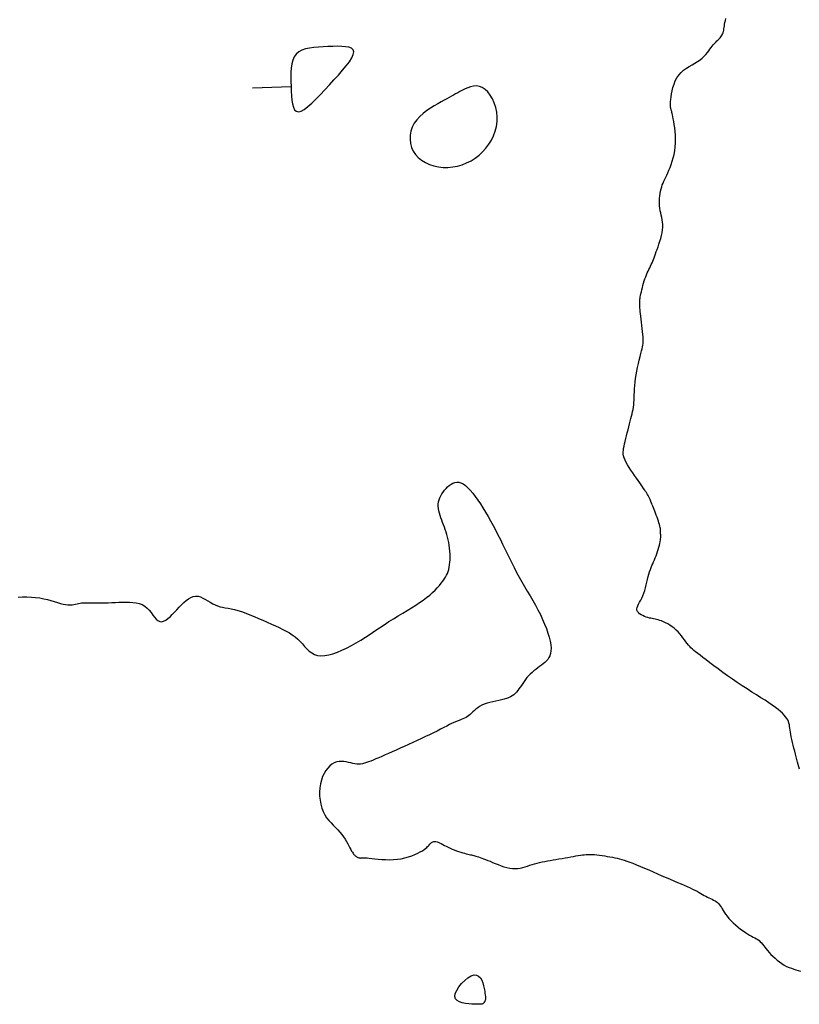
# Model space of a CAD drawing. Header units: millimetres. Extents: x 32690613 to 32693367, y 5343692 to 5344708.
# Tile 1002 of 1009: x 32693289 to 32693310, y 5344652 to 5344677. Entities that reach past the tile are written whole.
import ezdxf

# ---------------------------------------------------------------- set-up
doc = ezdxf.new("R2010")
doc.units = ezdxf.units.MM
doc.header["$LTSCALE"] = 20
doc.layers.add('02-DGM_HL_491.00', color=62, linetype='Continuous')

msp = doc.modelspace()

# ---------------------------------------------------------------- linework, layer by layer
at = {"layer": '02-DGM_HL_491.00', "elevation": 491, "flags": 128}
for points in [[(32693309.599, 5344657.696), (32693309.583, 5344657.756), (32693309.567, 5344657.818), (32693309.551, 5344657.881), (32693309.534, 5344657.947), (32693309.517, 5344658.016), (32693309.499, 5344658.089), (32693309.479, 5344658.164), (32693309.46, 5344658.24), (32693309.44, 5344658.316), (32693309.422, 5344658.391), (32693309.404, 5344658.465), (32693309.389, 5344658.534), (32693309.377, 5344658.599), (32693309.367, 5344658.658), (32693309.36, 5344658.712), (32693309.353, 5344658.762), (32693309.346, 5344658.809), (32693309.339, 5344658.853), (32693309.328, 5344658.895), (32693309.315, 5344658.936), (32693309.296, 5344658.977), (32693309.273, 5344659.019), (32693309.243, 5344659.061), (32693309.206, 5344659.105), (32693309.161, 5344659.151), (32693309.109, 5344659.2), (32693309.048, 5344659.25), (32693308.977, 5344659.304), (32693308.896, 5344659.362), (32693308.806, 5344659.423), (32693308.706, 5344659.488), (32693308.598, 5344659.556), (32693308.483, 5344659.628), (32693308.363, 5344659.704), (32693308.239, 5344659.783), (32693308.112, 5344659.865), (32693307.984, 5344659.95), (32693307.856, 5344660.038), (32693307.729, 5344660.128), (32693307.605, 5344660.217), (32693307.486, 5344660.305), (32693307.373, 5344660.389), (32693307.268, 5344660.468), (32693307.172, 5344660.541), (32693307.087, 5344660.605), (32693307.014, 5344660.66), (32693306.953, 5344660.707), (32693306.9, 5344660.747), (32693306.854, 5344660.784), (32693306.815, 5344660.818), (32693306.779, 5344660.851), (32693306.746, 5344660.886), (32693306.713, 5344660.924), (32693306.68, 5344660.967), (32693306.645, 5344661.014), (32693306.609, 5344661.064), (32693306.57, 5344661.115), (32693306.53, 5344661.168), (32693306.487, 5344661.22), (32693306.441, 5344661.271), (32693306.392, 5344661.319), (32693306.34, 5344661.364), (32693306.286, 5344661.405), (32693306.23, 5344661.443), (32693306.174, 5344661.476), (32693306.119, 5344661.506), (32693306.065, 5344661.532), (32693306.013, 5344661.554), (32693305.965, 5344661.571), (32693305.922, 5344661.585), (32693305.881, 5344661.595), (32693305.844, 5344661.604), (32693305.807, 5344661.61), (32693305.772, 5344661.617), (32693305.735, 5344661.624), (32693305.697, 5344661.632), (32693305.657, 5344661.643), (32693305.613, 5344661.657), (32693305.568, 5344661.674), (32693305.523, 5344661.694), (32693305.48, 5344661.717), (32693305.442, 5344661.743), (32693305.409, 5344661.771), (32693305.385, 5344661.802), (32693305.371, 5344661.835), (32693305.369, 5344661.871), (32693305.376, 5344661.909), (32693305.392, 5344661.95), (32693305.414, 5344661.995), (32693305.441, 5344662.043), (32693305.47, 5344662.095), (32693305.499, 5344662.151), (32693305.527, 5344662.212), (32693305.552, 5344662.278), (32693305.575, 5344662.348), (32693305.595, 5344662.42), (32693305.613, 5344662.493), (32693305.631, 5344662.567), (32693305.648, 5344662.639), (32693305.665, 5344662.709), (32693305.683, 5344662.774), (32693305.702, 5344662.835), (32693305.722, 5344662.892), (32693305.743, 5344662.945), (32693305.764, 5344662.996), (32693305.786, 5344663.046), (32693305.807, 5344663.096), (32693305.829, 5344663.146), (32693305.85, 5344663.198), (32693305.87, 5344663.252), (32693305.89, 5344663.307), (32693305.909, 5344663.364), (32693305.926, 5344663.42), (32693305.941, 5344663.474), (32693305.955, 5344663.526), (32693305.967, 5344663.575), (32693305.976, 5344663.62), (32693305.983, 5344663.659), (32693305.987, 5344663.694), (32693305.99, 5344663.725), (32693305.991, 5344663.752), (32693305.991, 5344663.777), (32693305.99, 5344663.8), (32693305.989, 5344663.822), (32693305.989, 5344663.842), (32693305.988, 5344663.863), (32693305.987, 5344663.885), (32693305.986, 5344663.908), (32693305.984, 5344663.933), (32693305.981, 5344663.96), (32693305.976, 5344663.99), (32693305.968, 5344664.025), (32693305.958, 5344664.064), (32693305.946, 5344664.107), (32693305.931, 5344664.155), (32693305.914, 5344664.205), (32693305.895, 5344664.257), (32693305.876, 5344664.31), (32693305.857, 5344664.362), (32693305.837, 5344664.412), (32693305.819, 5344664.46), (32693305.802, 5344664.504), (32693305.786, 5344664.544), (32693305.771, 5344664.58), (32693305.757, 5344664.613), (32693305.745, 5344664.643), (32693305.734, 5344664.67), (32693305.724, 5344664.695), (32693305.715, 5344664.716), (32693305.706, 5344664.736), (32693305.699, 5344664.754), (32693305.691, 5344664.771), (32693305.683, 5344664.788), (32693305.674, 5344664.805), (32693305.663, 5344664.824), (32693305.651, 5344664.846), (32693305.636, 5344664.87), (32693305.618, 5344664.898), (32693305.598, 5344664.929), (32693305.574, 5344664.965), (32693305.547, 5344665.005), (32693305.517, 5344665.049), (32693305.483, 5344665.098), (32693305.445, 5344665.151), (32693305.404, 5344665.21), (32693305.359, 5344665.273), (32693305.312, 5344665.34), (32693305.264, 5344665.409), (32693305.216, 5344665.479), (32693305.171, 5344665.549), (32693305.129, 5344665.618), (32693305.092, 5344665.683), (32693305.062, 5344665.744), (32693305.04, 5344665.8), (32693305.025, 5344665.852), (32693305.017, 5344665.902), (32693305.015, 5344665.95), (32693305.018, 5344665.999), (32693305.025, 5344666.05), (32693305.036, 5344666.105), (32693305.05, 5344666.165), (32693305.066, 5344666.231), (32693305.083, 5344666.303), (32693305.102, 5344666.378), (32693305.122, 5344666.456), (32693305.142, 5344666.534), (32693305.162, 5344666.612), (32693305.181, 5344666.687), (32693305.199, 5344666.759), (32693305.217, 5344666.826), (32693305.232, 5344666.889), (32693305.247, 5344666.949), (32693305.26, 5344667.007), (32693305.271, 5344667.064), (32693305.28, 5344667.121), (32693305.288, 5344667.18), (32693305.293, 5344667.241), (32693305.297, 5344667.305), (32693305.3, 5344667.374), (32693305.302, 5344667.446), (32693305.305, 5344667.521), (32693305.309, 5344667.601), (32693305.314, 5344667.685), (32693305.322, 5344667.773), (32693305.334, 5344667.866), (32693305.349, 5344667.962), (32693305.368, 5344668.061), (32693305.388, 5344668.16), (32693305.41, 5344668.257), (32693305.433, 5344668.35), (32693305.455, 5344668.438), (32693305.475, 5344668.517), (32693305.493, 5344668.586), (32693305.507, 5344668.643), (32693305.519, 5344668.692), (32693305.528, 5344668.734), (32693305.533, 5344668.772), (32693305.536, 5344668.81), (32693305.537, 5344668.851), (32693305.535, 5344668.897), (32693305.531, 5344668.951), (32693305.525, 5344669.016), (32693305.517, 5344669.089), (32693305.509, 5344669.169), (32693305.5, 5344669.251), (32693305.49, 5344669.334), (32693305.481, 5344669.415), (32693305.472, 5344669.49), (32693305.465, 5344669.557), (32693305.459, 5344669.614), (32693305.454, 5344669.662), (32693305.45, 5344669.701), (32693305.448, 5344669.734), (32693305.446, 5344669.762), (32693305.445, 5344669.785), (32693305.445, 5344669.805), (32693305.444, 5344669.824), (32693305.445, 5344669.843), (32693305.445, 5344669.862), (32693305.446, 5344669.882), (32693305.448, 5344669.905), (32693305.451, 5344669.931), (32693305.455, 5344669.96), (32693305.46, 5344669.994), (32693305.467, 5344670.033), (32693305.476, 5344670.078), (32693305.487, 5344670.128), (32693305.499, 5344670.181), (32693305.513, 5344670.237), (32693305.528, 5344670.295), (32693305.544, 5344670.353), (32693305.562, 5344670.411), (32693305.581, 5344670.467), (32693305.601, 5344670.519), (32693305.621, 5344670.57), (32693305.642, 5344670.618), (32693305.664, 5344670.664), (32693305.685, 5344670.709), (32693305.706, 5344670.753), (32693305.726, 5344670.796), (32693305.746, 5344670.838), (32693305.765, 5344670.881), (32693305.783, 5344670.924), (32693305.8, 5344670.968), (32693305.818, 5344671.015), (32693305.837, 5344671.064), (32693305.856, 5344671.116), (32693305.876, 5344671.173), (32693305.897, 5344671.233), (32693305.921, 5344671.299), (32693305.945, 5344671.369), (32693305.969, 5344671.442), (32693305.991, 5344671.517), (32693306.011, 5344671.592), (32693306.028, 5344671.667), (32693306.04, 5344671.741), (32693306.046, 5344671.811), (32693306.046, 5344671.878), (32693306.041, 5344671.941), (32693306.032, 5344672.003), (32693306.02, 5344672.062), (32693306.006, 5344672.121), (32693305.992, 5344672.18), (32693305.98, 5344672.239), (32693305.969, 5344672.301), (32693305.962, 5344672.364), (32693305.959, 5344672.429), (32693305.959, 5344672.494), (32693305.962, 5344672.56), (32693305.968, 5344672.625), (32693305.976, 5344672.688), (32693305.987, 5344672.748), (32693306.001, 5344672.806), (32693306.016, 5344672.86), (32693306.033, 5344672.91), (32693306.053, 5344672.96), (32693306.074, 5344673.009), (32693306.097, 5344673.059), (32693306.121, 5344673.112), (32693306.148, 5344673.168), (32693306.176, 5344673.229), (32693306.205, 5344673.295), (32693306.235, 5344673.368), (32693306.264, 5344673.445), (32693306.293, 5344673.528), (32693306.318, 5344673.615), (32693306.34, 5344673.706), (32693306.358, 5344673.801), (32693306.37, 5344673.9), (32693306.376, 5344674.001), (32693306.377, 5344674.103), (32693306.373, 5344674.204), (32693306.365, 5344674.303), (32693306.355, 5344674.397), (32693306.343, 5344674.484), (32693306.331, 5344674.562), (32693306.319, 5344674.63), (32693306.308, 5344674.686), (32693306.299, 5344674.732), (32693306.29, 5344674.768), (32693306.283, 5344674.797), (32693306.277, 5344674.82), (32693306.271, 5344674.839), (32693306.265, 5344674.856), (32693306.26, 5344674.873), (32693306.256, 5344674.89), (32693306.252, 5344674.909), (32693306.248, 5344674.932), (32693306.246, 5344674.96), (32693306.245, 5344674.993), (32693306.246, 5344675.033), (32693306.249, 5344675.081), (32693306.255, 5344675.139), (32693306.263, 5344675.207), (32693306.274, 5344675.283), (32693306.289, 5344675.364), (32693306.31, 5344675.449), (32693306.337, 5344675.535), (32693306.371, 5344675.619), (32693306.412, 5344675.699), (32693306.462, 5344675.773), (32693306.521, 5344675.839), (32693306.587, 5344675.897), (32693306.659, 5344675.949), (32693306.733, 5344675.997), (32693306.808, 5344676.042), (32693306.882, 5344676.084), (32693306.952, 5344676.127), (32693307.017, 5344676.17), (32693307.074, 5344676.215), (32693307.124, 5344676.261), (32693307.168, 5344676.309), (32693307.206, 5344676.355), (32693307.241, 5344676.401), (32693307.272, 5344676.445), (32693307.301, 5344676.486), (32693307.328, 5344676.524), (32693307.354, 5344676.557), (32693307.38, 5344676.587), (32693307.405, 5344676.613), (32693307.43, 5344676.637), (32693307.453, 5344676.66), (32693307.475, 5344676.681), (32693307.497, 5344676.702), (32693307.518, 5344676.723), (32693307.537, 5344676.745), (32693307.555, 5344676.769), (32693307.572, 5344676.793), (32693307.587, 5344676.819), (32693307.601, 5344676.846), (32693307.613, 5344676.875), (32693307.623, 5344676.906), (32693307.631, 5344676.939), (32693307.638, 5344676.973), (32693307.643, 5344677.011), (32693307.648, 5344677.051), (32693307.654, 5344677.094), (32693307.662, 5344677.141), (32693307.673, 5344677.192), (32693307.688, 5344677.248)], [(32693295.37, 5344675.437), (32693296.369, 5344675.476)], [(32693289.265, 5344662.175), (32693289.381, 5344662.181), (32693289.496, 5344662.182), (32693289.61, 5344662.178), (32693289.721, 5344662.169), (32693289.828, 5344662.155), (32693289.931, 5344662.135), (32693290.028, 5344662.112), (32693290.12, 5344662.087), (32693290.207, 5344662.061), (32693290.289, 5344662.036), (32693290.366, 5344662.013), (32693290.437, 5344661.994), (32693290.502, 5344661.981), (32693290.563, 5344661.974), (32693290.618, 5344661.973), (32693290.669, 5344661.977), (32693290.716, 5344661.984), (32693290.76, 5344661.993), (32693290.801, 5344662.003), (32693290.839, 5344662.013), (32693290.876, 5344662.02), (32693290.912, 5344662.026), (32693290.948, 5344662.029), (32693290.984, 5344662.03), (32693291.023, 5344662.029), (32693291.066, 5344662.028), (32693291.112, 5344662.026), (32693291.165, 5344662.024), (32693291.223, 5344662.023), (32693291.29, 5344662.023), (32693291.363, 5344662.024), (32693291.442, 5344662.025), (32693291.526, 5344662.027), (32693291.613, 5344662.03), (32693291.704, 5344662.034), (32693291.796, 5344662.037), (32693291.89, 5344662.041), (32693291.984, 5344662.044), (32693292.076, 5344662.046), (32693292.167, 5344662.045), (32693292.255, 5344662.039), (32693292.339, 5344662.028), (32693292.419, 5344662.009), (32693292.493, 5344661.98), (32693292.561, 5344661.942), (32693292.622, 5344661.892), (32693292.677, 5344661.834), (32693292.727, 5344661.772), (32693292.773, 5344661.71), (32693292.818, 5344661.652), (32693292.862, 5344661.602), (32693292.906, 5344661.563), (32693292.952, 5344661.54), (32693293.001, 5344661.536), (32693293.053, 5344661.549), (32693293.107, 5344661.576), (32693293.163, 5344661.616), (32693293.22, 5344661.666), (32693293.279, 5344661.723), (32693293.339, 5344661.785), (32693293.399, 5344661.849), (32693293.459, 5344661.914), (32693293.519, 5344661.977), (32693293.579, 5344662.035), (32693293.639, 5344662.088), (32693293.7, 5344662.133), (32693293.761, 5344662.168), (32693293.823, 5344662.192), (32693293.885, 5344662.202), (32693293.948, 5344662.197), (32693294.011, 5344662.18), (32693294.075, 5344662.152), (32693294.139, 5344662.118), (32693294.203, 5344662.08), (32693294.267, 5344662.041), (32693294.331, 5344662.004), (32693294.395, 5344661.972), (32693294.458, 5344661.947), (32693294.523, 5344661.927), (32693294.589, 5344661.912), (32693294.658, 5344661.899), (32693294.731, 5344661.885), (32693294.809, 5344661.871), (32693294.893, 5344661.852), (32693294.984, 5344661.828), (32693295.083, 5344661.797), (32693295.188, 5344661.759), (32693295.298, 5344661.717), (32693295.411, 5344661.671), (32693295.525, 5344661.622), (32693295.639, 5344661.572), (32693295.751, 5344661.522), (32693295.86, 5344661.473), (32693295.963, 5344661.426), (32693296.061, 5344661.381), (32693296.154, 5344661.335), (32693296.242, 5344661.29), (32693296.325, 5344661.243), (32693296.402, 5344661.193), (32693296.475, 5344661.14), (32693296.542, 5344661.083), (32693296.605, 5344661.02), (32693296.664, 5344660.955), (32693296.723, 5344660.89), (32693296.781, 5344660.828), (32693296.843, 5344660.771), (32693296.908, 5344660.722), (32693296.98, 5344660.683), (32693297.059, 5344660.658), (32693297.148, 5344660.648), (32693297.245, 5344660.653), (32693297.35, 5344660.671), (32693297.46, 5344660.702), (32693297.576, 5344660.742), (32693297.695, 5344660.792), (32693297.816, 5344660.85), (32693297.939, 5344660.915), (32693298.061, 5344660.985), (32693298.183, 5344661.059), (32693298.305, 5344661.136), (32693298.427, 5344661.215), (32693298.549, 5344661.296), (32693298.671, 5344661.377), (32693298.793, 5344661.458), (32693298.915, 5344661.537), (32693299.037, 5344661.613), (32693299.158, 5344661.687), (32693299.277, 5344661.76), (32693299.394, 5344661.83), (32693299.506, 5344661.899), (32693299.614, 5344661.967), (32693299.715, 5344662.034), (32693299.81, 5344662.1), (32693299.898, 5344662.166), (32693299.978, 5344662.231), (32693300.05, 5344662.295), (32693300.116, 5344662.359), (32693300.176, 5344662.42), (32693300.229, 5344662.48), (32693300.277, 5344662.537), (32693300.319, 5344662.592), (32693300.356, 5344662.645), (32693300.389, 5344662.695), (32693300.416, 5344662.745), (32693300.44, 5344662.795), (32693300.46, 5344662.846), (32693300.475, 5344662.899), (32693300.488, 5344662.956), (32693300.497, 5344663.016), (32693300.504, 5344663.082), (32693300.508, 5344663.151), (32693300.509, 5344663.223), (32693300.507, 5344663.298), (32693300.503, 5344663.374), (32693300.496, 5344663.45), (32693300.487, 5344663.526), (32693300.475, 5344663.599), (32693300.46, 5344663.67), (32693300.443, 5344663.739), (32693300.425, 5344663.806), (32693300.405, 5344663.871), (32693300.384, 5344663.935), (32693300.361, 5344663.997), (32693300.338, 5344664.059), (32693300.315, 5344664.121), (32693300.292, 5344664.183), (32693300.27, 5344664.244), (32693300.249, 5344664.305), (32693300.231, 5344664.366), (32693300.217, 5344664.426), (32693300.206, 5344664.485), (32693300.201, 5344664.543), (32693300.202, 5344664.6), (32693300.209, 5344664.656), (32693300.223, 5344664.711), (32693300.242, 5344664.764), (32693300.267, 5344664.815), (32693300.295, 5344664.865), (32693300.328, 5344664.913), (32693300.364, 5344664.959), (32693300.403, 5344665.003), (32693300.444, 5344665.045), (32693300.487, 5344665.083), (32693300.533, 5344665.117), (32693300.58, 5344665.143), (32693300.63, 5344665.162), (32693300.682, 5344665.17), (32693300.736, 5344665.167), (32693300.792, 5344665.152), (32693300.85, 5344665.122), (32693300.91, 5344665.079), (32693300.972, 5344665.023), (32693301.035, 5344664.957), (32693301.1, 5344664.881), (32693301.165, 5344664.796), (32693301.231, 5344664.703), (32693301.297, 5344664.604), (32693301.364, 5344664.5), (32693301.43, 5344664.391), (32693301.497, 5344664.279), (32693301.562, 5344664.163), (32693301.628, 5344664.044), (32693301.692, 5344663.924), (32693301.755, 5344663.802), (32693301.817, 5344663.679), (32693301.877, 5344663.557), (32693301.937, 5344663.434), (32693301.996, 5344663.311), (32693302.055, 5344663.188), (32693302.115, 5344663.066), (32693302.176, 5344662.943), (32693302.24, 5344662.82), (32693302.306, 5344662.698), (32693302.374, 5344662.575), (32693302.445, 5344662.453), (32693302.517, 5344662.331), (32693302.589, 5344662.208), (32693302.66, 5344662.086), (32693302.73, 5344661.964), (32693302.796, 5344661.841), (32693302.859, 5344661.719), (32693302.916, 5344661.596), (32693302.968, 5344661.475), (32693303.015, 5344661.356), (32693303.054, 5344661.241), (32693303.087, 5344661.131), (32693303.111, 5344661.028), (32693303.128, 5344660.933), (32693303.136, 5344660.848), (32693303.134, 5344660.773), (32693303.124, 5344660.707), (32693303.107, 5344660.65), (32693303.082, 5344660.599), (32693303.052, 5344660.554), (32693303.016, 5344660.513), (32693302.976, 5344660.475), (32693302.933, 5344660.439), (32693302.887, 5344660.403), (32693302.839, 5344660.367), (32693302.789, 5344660.331), (32693302.74, 5344660.294), (32693302.69, 5344660.255), (32693302.642, 5344660.215), (32693302.595, 5344660.172), (32693302.551, 5344660.127), (32693302.509, 5344660.08), (32693302.471, 5344660.03), (32693302.434, 5344659.979), (32693302.4, 5344659.928), (32693302.366, 5344659.878), (32693302.334, 5344659.829), (32693302.301, 5344659.783), (32693302.269, 5344659.74), (32693302.236, 5344659.701), (32693302.202, 5344659.665), (32693302.165, 5344659.634), (32693302.125, 5344659.606), (32693302.082, 5344659.58), (32693302.033, 5344659.557), (32693301.979, 5344659.536), (32693301.919, 5344659.517), (32693301.851, 5344659.5), (32693301.779, 5344659.483), (32693301.702, 5344659.467), (32693301.624, 5344659.449), (32693301.547, 5344659.431), (32693301.471, 5344659.41), (32693301.4, 5344659.387), (32693301.335, 5344659.36), (32693301.278, 5344659.33), (32693301.227, 5344659.296), (32693301.181, 5344659.261), (32693301.141, 5344659.225), (32693301.103, 5344659.188), (32693301.068, 5344659.153), (32693301.033, 5344659.121), (32693300.998, 5344659.091), (32693300.962, 5344659.066), (32693300.924, 5344659.044), (32693300.883, 5344659.024), (32693300.84, 5344659.005), (32693300.793, 5344658.986), (32693300.743, 5344658.966), (32693300.689, 5344658.944), (32693300.63, 5344658.918), (32693300.566, 5344658.889), (32693300.497, 5344658.855), (32693300.422, 5344658.818), (32693300.343, 5344658.778), (32693300.259, 5344658.735), (32693300.169, 5344658.689), (32693300.075, 5344658.642), (32693299.975, 5344658.593), (32693299.871, 5344658.542), (32693299.762, 5344658.491), (32693299.651, 5344658.439), (32693299.538, 5344658.388), (32693299.426, 5344658.337), (32693299.315, 5344658.287), (32693299.206, 5344658.238), (32693299.101, 5344658.191), (32693299.001, 5344658.147), (32693298.907, 5344658.105), (32693298.817, 5344658.065), (32693298.732, 5344658.028), (32693298.653, 5344657.994), (32693298.579, 5344657.962), (32693298.509, 5344657.933), (32693298.445, 5344657.907), (32693298.386, 5344657.885), (32693298.331, 5344657.865), (32693298.279, 5344657.849), (32693298.229, 5344657.837), (32693298.18, 5344657.829), (32693298.132, 5344657.826), (32693298.082, 5344657.827), (32693298.031, 5344657.833), (32693297.977, 5344657.843), (32693297.921, 5344657.857), (32693297.863, 5344657.871), (32693297.803, 5344657.885), (32693297.742, 5344657.895), (32693297.681, 5344657.899), (32693297.619, 5344657.896), (32693297.557, 5344657.884), (32693297.495, 5344657.86), (32693297.435, 5344657.825), (32693297.377, 5344657.779), (32693297.323, 5344657.723), (32693297.273, 5344657.658), (32693297.228, 5344657.584), (32693297.19, 5344657.501), (32693297.158, 5344657.409), (32693297.135, 5344657.311), (32693297.119, 5344657.207), (32693297.112, 5344657.1), (32693297.113, 5344656.992), (32693297.123, 5344656.885), (32693297.141, 5344656.781), (32693297.167, 5344656.681), (32693297.202, 5344656.589), (32693297.245, 5344656.506), (32693297.295, 5344656.43), (32693297.35, 5344656.361), (32693297.409, 5344656.296), (32693297.469, 5344656.235), (32693297.529, 5344656.176), (32693297.587, 5344656.118), (32693297.642, 5344656.058), (32693297.692, 5344655.997), (32693297.737, 5344655.934), (32693297.777, 5344655.871), (32693297.814, 5344655.81), (32693297.846, 5344655.751), (32693297.875, 5344655.695), (32693297.901, 5344655.644), (32693297.925, 5344655.6), (32693297.946, 5344655.562), (32693297.965, 5344655.531), (32693297.982, 5344655.505), (32693297.998, 5344655.485), (32693298.013, 5344655.468), (32693298.026, 5344655.454), (32693298.04, 5344655.442), (32693298.053, 5344655.432), (32693298.066, 5344655.422), (32693298.079, 5344655.413), (32693298.091, 5344655.405), (32693298.105, 5344655.398), (32693298.118, 5344655.392), (32693298.131, 5344655.387), (32693298.145, 5344655.384), (32693298.159, 5344655.382), (32693298.173, 5344655.381), (32693298.19, 5344655.382), (32693298.209, 5344655.384), (32693298.233, 5344655.385), (32693298.264, 5344655.386), (32693298.301, 5344655.386), (32693298.348, 5344655.383), (32693298.405, 5344655.379), (32693298.473, 5344655.372), (32693298.552, 5344655.363), (32693298.639, 5344655.354), (32693298.732, 5344655.346), (32693298.83, 5344655.34), (32693298.931, 5344655.337), (32693299.034, 5344655.339), (32693299.136, 5344655.348), (32693299.236, 5344655.363), (32693299.333, 5344655.384), (32693299.425, 5344655.41), (32693299.512, 5344655.44), (32693299.593, 5344655.473), (32693299.666, 5344655.506), (32693299.732, 5344655.54), (32693299.787, 5344655.572), (32693299.833, 5344655.602), (32693299.871, 5344655.629), (32693299.9, 5344655.655), (32693299.924, 5344655.678), (32693299.943, 5344655.7), (32693299.96, 5344655.72), (32693299.974, 5344655.738), (32693299.989, 5344655.755), (32693300.004, 5344655.77), (32693300.022, 5344655.784), (32693300.041, 5344655.796), (32693300.062, 5344655.805), (32693300.084, 5344655.81), (32693300.11, 5344655.812), (32693300.137, 5344655.81), (32693300.168, 5344655.804), (32693300.201, 5344655.792), (32693300.236, 5344655.776), (32693300.275, 5344655.757), (32693300.316, 5344655.735), (32693300.36, 5344655.711), (32693300.407, 5344655.686), (32693300.456, 5344655.661), (32693300.508, 5344655.636), (32693300.562, 5344655.613), (32693300.618, 5344655.591), (32693300.674, 5344655.571), (32693300.73, 5344655.552), (32693300.784, 5344655.535), (32693300.837, 5344655.52), (32693300.886, 5344655.506), (32693300.93, 5344655.494), (32693300.97, 5344655.484), (32693301.005, 5344655.476), (32693301.037, 5344655.468), (32693301.067, 5344655.461), (32693301.095, 5344655.455), (32693301.124, 5344655.448), (32693301.152, 5344655.44), (32693301.183, 5344655.432), (32693301.216, 5344655.422), (32693301.252, 5344655.41), (32693301.291, 5344655.397), (32693301.334, 5344655.381), (32693301.381, 5344655.364), (32693301.433, 5344655.344), (32693301.489, 5344655.321), (32693301.55, 5344655.296), (32693301.616, 5344655.268), (32693301.686, 5344655.239), (32693301.759, 5344655.209), (32693301.835, 5344655.181), (32693301.911, 5344655.155), (32693301.988, 5344655.133), (32693302.063, 5344655.117), (32693302.136, 5344655.107), (32693302.206, 5344655.105), (32693302.272, 5344655.11), (32693302.337, 5344655.121), (32693302.4, 5344655.135), (32693302.462, 5344655.154), (32693302.523, 5344655.173), (32693302.584, 5344655.194), (32693302.645, 5344655.214), (32693302.707, 5344655.232), (32693302.771, 5344655.249), (32693302.836, 5344655.264), (32693302.902, 5344655.278), (32693302.971, 5344655.291), (32693303.041, 5344655.304), (32693303.113, 5344655.317), (32693303.188, 5344655.33), (32693303.265, 5344655.344), (32693303.343, 5344655.357), (32693303.422, 5344655.371), (32693303.5, 5344655.384), (32693303.577, 5344655.398), (32693303.65, 5344655.41), (32693303.72, 5344655.423), (32693303.785, 5344655.434), (32693303.845, 5344655.444), (32693303.899, 5344655.453), (32693303.951, 5344655.461), (32693304, 5344655.467), (32693304.049, 5344655.471), (32693304.099, 5344655.474), (32693304.151, 5344655.474), (32693304.206, 5344655.473), (32693304.266, 5344655.469), (32693304.33, 5344655.463), (32693304.396, 5344655.455), (32693304.464, 5344655.446), (32693304.533, 5344655.435), (32693304.601, 5344655.424), (32693304.669, 5344655.412), (32693304.733, 5344655.4), (32693304.795, 5344655.388), (32693304.854, 5344655.375), (32693304.914, 5344655.361), (32693304.975, 5344655.344), (32693305.039, 5344655.325), (32693305.108, 5344655.302), (32693305.184, 5344655.275), (32693305.267, 5344655.243), (32693305.36, 5344655.205), (32693305.461, 5344655.163), (32693305.568, 5344655.118), (32693305.679, 5344655.07), (32693305.793, 5344655.02), (32693305.907, 5344654.97), (32693306.02, 5344654.921), (32693306.129, 5344654.873), (32693306.235, 5344654.828), (32693306.335, 5344654.786), (32693306.43, 5344654.746), (32693306.519, 5344654.708), (32693306.603, 5344654.672), (32693306.682, 5344654.638), (32693306.754, 5344654.605), (32693306.821, 5344654.574), (32693306.882, 5344654.544), (32693306.938, 5344654.514), (32693306.989, 5344654.486), (32693307.036, 5344654.459), (32693307.081, 5344654.434), (32693307.123, 5344654.409), (32693307.165, 5344654.386), (32693307.206, 5344654.365), (32693307.247, 5344654.345), (32693307.287, 5344654.325), (32693307.328, 5344654.306), (32693307.366, 5344654.287), (32693307.404, 5344654.266), (32693307.438, 5344654.245), (32693307.47, 5344654.221), (32693307.499, 5344654.194), (32693307.524, 5344654.164), (32693307.547, 5344654.131), (32693307.569, 5344654.095), (32693307.592, 5344654.055), (32693307.616, 5344654.013), (32693307.645, 5344653.967), (32693307.678, 5344653.918), (32693307.718, 5344653.865), (32693307.766, 5344653.81), (32693307.82, 5344653.753), (32693307.879, 5344653.695), (32693307.941, 5344653.638), (32693308.006, 5344653.582), (32693308.071, 5344653.53), (32693308.135, 5344653.482), (32693308.196, 5344653.439), (32693308.253, 5344653.403), (32693308.306, 5344653.372), (32693308.355, 5344653.346), (32693308.401, 5344653.322), (32693308.443, 5344653.3), (32693308.482, 5344653.278), (32693308.519, 5344653.256), (32693308.552, 5344653.231), (32693308.583, 5344653.202), (32693308.613, 5344653.171), (32693308.642, 5344653.136), (32693308.672, 5344653.098), (32693308.703, 5344653.058), (32693308.737, 5344653.015), (32693308.773, 5344652.969), (32693308.814, 5344652.922), (32693308.861, 5344652.872), (32693308.911, 5344652.822), (32693308.966, 5344652.772), (32693309.023, 5344652.723), (32693309.083, 5344652.676), (32693309.144, 5344652.633), (32693309.207, 5344652.594), (32693309.269, 5344652.56), (32693309.331, 5344652.533), (32693309.392, 5344652.51), (32693309.452, 5344652.491), (32693309.511, 5344652.473), (32693309.568, 5344652.455), (32693309.625, 5344652.435)]]:
    msp.add_lwpolyline(points, dxfattribs=at)
for points in [[(32693296.561, 5344674.816), (32693296.631, 5344674.834), (32693296.713, 5344674.879), (32693296.805, 5344674.949), (32693296.907, 5344675.038), (32693297.016, 5344675.143), (32693297.13, 5344675.261), (32693297.248, 5344675.386), (32693297.368, 5344675.515), (32693297.487, 5344675.644), (32693297.603, 5344675.772), (32693297.711, 5344675.895), (32693297.807, 5344676.011), (32693297.888, 5344676.12), (32693297.95, 5344676.218), (32693297.989, 5344676.303), (32693298.002, 5344676.374), (32693297.985, 5344676.428), (32693297.941, 5344676.468), (32693297.874, 5344676.495), (32693297.788, 5344676.511), (32693297.687, 5344676.519), (32693297.574, 5344676.521), (32693297.453, 5344676.519), (32693297.329, 5344676.514), (32693297.204, 5344676.509), (32693297.082, 5344676.502), (32693296.963, 5344676.491), (32693296.851, 5344676.475), (32693296.747, 5344676.451), (32693296.653, 5344676.417), (32693296.571, 5344676.373), (32693296.503, 5344676.315), (32693296.451, 5344676.243), (32693296.413, 5344676.158), (32693296.387, 5344676.061), (32693296.371, 5344675.955), (32693296.363, 5344675.842), (32693296.362, 5344675.723), (32693296.364, 5344675.6), (32693296.369, 5344675.476), (32693296.374, 5344675.352), (32693296.381, 5344675.231), (32693296.392, 5344675.119), (32693296.408, 5344675.019), (32693296.431, 5344674.934), (32693296.463, 5344674.87), (32693296.506, 5344674.829)], [(32693300.766, 5344675.342), (32693300.707, 5344675.309), (32693300.652, 5344675.279), (32693300.597, 5344675.249), (32693300.542, 5344675.218), (32693300.484, 5344675.187), (32693300.422, 5344675.152), (32693300.353, 5344675.115), (32693300.276, 5344675.072), (32693300.19, 5344675.025), (32693300.097, 5344674.971), (32693300, 5344674.912), (32693299.903, 5344674.846), (32693299.809, 5344674.774), (32693299.72, 5344674.695), (32693299.642, 5344674.609), (32693299.575, 5344674.517), (32693299.525, 5344674.418), (32693299.49, 5344674.313), (32693299.47, 5344674.206), (32693299.467, 5344674.098), (32693299.479, 5344673.991), (32693299.506, 5344673.888), (32693299.549, 5344673.79), (32693299.607, 5344673.701), (32693299.68, 5344673.621), (32693299.767, 5344673.551), (32693299.865, 5344673.492), (32693299.972, 5344673.444), (32693300.086, 5344673.407), (32693300.206, 5344673.382), (32693300.329, 5344673.368), (32693300.454, 5344673.367), (32693300.579, 5344673.378), (32693300.702, 5344673.401), (32693300.823, 5344673.436), (32693300.94, 5344673.482), (32693301.053, 5344673.539), (32693301.16, 5344673.606), (32693301.262, 5344673.683), (32693301.356, 5344673.769), (32693301.442, 5344673.865), (32693301.519, 5344673.968), (32693301.586, 5344674.078), (32693301.642, 5344674.193), (32693301.686, 5344674.313), (32693301.717, 5344674.435), (32693301.734, 5344674.56), (32693301.737, 5344674.685), (32693301.725, 5344674.809), (32693301.698, 5344674.93), (32693301.66, 5344675.045), (32693301.611, 5344675.152), (32693301.554, 5344675.249), (32693301.489, 5344675.332), (32693301.419, 5344675.399), (32693301.346, 5344675.448), (32693301.271, 5344675.477), (32693301.195, 5344675.488), (32693301.118, 5344675.483), (32693301.043, 5344675.467), (32693300.969, 5344675.442), (32693300.898, 5344675.411), (32693300.83, 5344675.376)], [(32693301.37, 5344651.593), (32693301.362, 5344651.588), (32693301.352, 5344651.583), (32693301.339, 5344651.579), (32693301.319, 5344651.575), (32693301.293, 5344651.573), (32693301.257, 5344651.572), (32693301.21, 5344651.572), (32693301.15, 5344651.572), (32693301.077, 5344651.575), (32693300.995, 5344651.58), (32693300.909, 5344651.591), (32693300.826, 5344651.607), (32693300.751, 5344651.633), (32693300.69, 5344651.668), (32693300.648, 5344651.715), (32693300.631, 5344651.776), (32693300.643, 5344651.85), (32693300.68, 5344651.935), (32693300.737, 5344652.024), (32693300.808, 5344652.112), (32693300.889, 5344652.192), (32693300.974, 5344652.26), (32693301.057, 5344652.309), (32693301.133, 5344652.335), (32693301.198, 5344652.332), (32693301.252, 5344652.306), (32693301.296, 5344652.26), (32693301.332, 5344652.199), (32693301.359, 5344652.13), (32693301.381, 5344652.056), (32693301.397, 5344651.983), (32693301.409, 5344651.916), (32693301.417, 5344651.86), (32693301.424, 5344651.813), (32693301.427, 5344651.774), (32693301.429, 5344651.743), (32693301.429, 5344651.718), (32693301.427, 5344651.698), (32693301.424, 5344651.682), (32693301.42, 5344651.668), (32693301.416, 5344651.655), (32693301.411, 5344651.643), (32693301.405, 5344651.633), (32693301.399, 5344651.623), (32693301.392, 5344651.614), (32693301.385, 5344651.607), (32693301.378, 5344651.6)]]:
    msp.add_lwpolyline(points, close=True, dxfattribs=at)

doc.saveas('drawing.dxf')
